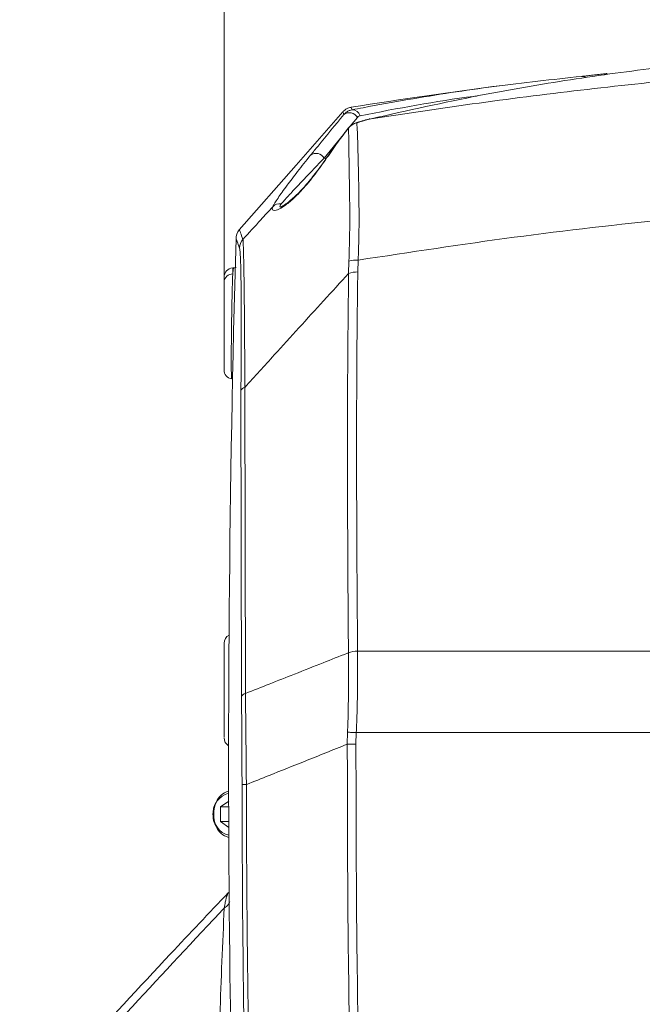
# Model space of a CAD drawing. Header units: millimetres. Extents: x 0 to 8410, y 0 to 5940.
# Tile 311 of 319: x 7106 to 7242, y 3754 to 3969. Entities that reach past the tile are written whole.
import ezdxf

# ---------------------------------------------------------------- set-up
doc = ezdxf.new("R2010")
doc.units = ezdxf.units.MM
doc.header["$LTSCALE"] = 10
doc.styles.add('SLDTEXTSTYLE0', font='TXT', dxfattribs={"width": 0.605})
doc.dimstyles.new('SLDDIMSTYLE0', dxfattribs={"dimtxt": 50, "dimasz": 50, "dimexe": 0, "dimexo": 0.0625, "dimgap": 12.5, "dimtad": 1, "dimtoh": 1, "dimdec": 1, "dimrnd": 1e-09, "dimzin": 12, "dimdsep": 46, "dimtxsty": 'SLDTEXTSTYLE0', "dimsah": 1, "dimcen": 0.09, "dimadec": 0, "dimazin": 0, "dimtfac": 1, "dimtofl": 0, "dimtmove": 0, "dimatfit": 3, "dimfxl": 1, "dimfrac": 2, "dimtolj": 1, "dimtzin": 12, "dimarcsym": 0})

# ---------------------------------------------------------------- blocks, each defined once
blk = doc.blocks.new('SW_SYMBOL_HOLE_DEPTH')
at = {"color": 0, "linetype": 'Continuous', "lineweight": 0}
for p, q in [((0, 8750), (8000, 8750)), ((4000, 8750), (4000, 750)), ((1000, 5550), (4000, 750)), ((7000, 5550), (4000, 750))]:
    blk.add_line(p, q, dxfattribs=at)
blk = doc.blocks.new('*D28')
at = {"color": 7, "linetype": 'Continuous', "lineweight": 0}
for p, q in [((7150.82, 3912.68), (7150.82, 4122.01)), ((7366.82, 3807.57), (7366.82, 4122.01)), ((7150.82, 4107.01), (6606.37, 4107.01)), ((7150.82, 4107.01), (7366.82, 4107.01))]:
    blk.add_line(p, q, dxfattribs=at)
for points in [[(7150.82, 4107.01), (7200.82, 4099.51), (7200.82, 4114.51)], [(7366.82, 4107.01), (7316.82, 4114.51), (7316.82, 4099.51)]]:
    blk.add_solid(points, dxfattribs=at)
at = {"color": 7, "linetype": 'Continuous', "lineweight": 0, "xscale": 0.0064453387, "yscale": 0.0064453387, "zscale": 0.0064453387}
blk.add_blockref('SW_SYMBOL_HOLE_DEPTH', (6965.85, 4114.23), dxfattribs=at)
at = {"color": 7, "linetype": 'Continuous', "lineweight": 0, "char_height": 50, "attachment_point": 1, "style": 'SLDTEXTSTYLE0'}
for s, insert in [(' (2x M8', (6736.82, 4171.6)), ('16)', (7034.91, 4171.6)), ('216', (6622.25, 4171.46))]:
    blk.add_mtext(s, dxfattribs=dict(at, insert=insert))

msp = doc.modelspace()

# ---------------------------------------------------------------- linework, layer by layer
at = {"color": 8, "linetype": 'Continuous', "lineweight": 0}
for p, q in [((7179.883669, 3947.505418), (7178.346704, 3945.624891)), ((7176.848496, 3943.791691), (7172.630782, 3938.63112)), ((7172.630782, 3938.63112), (7173.148791, 3938.640776)), ((7177.97717, 3913.501683), (7178.037549, 3916.148129)), ((7180.05694, 3916.386548), (7179.964776, 3913.808885)), ((7152.712594, 3914.674106), (7152.712594, 3913.391653)), ((7154.618348, 3821.169916), (7154.498409, 3887.917105)), ((7155.361007, 3888.651315), (7155.481349, 3821.920338)), ((7177.934076, 3830.7789), (7177.934046, 3830.780807)), ((7179.922531, 3831.130448), (7179.922561, 3831.12866)), ((7179.922561, 3831.12866), (7423.997524, 3831.12866)), ((7177.691872, 3810.844246), (7177.7375, 3813.465539)), ((7179.645936, 3813.36743), (7179.581042, 3810.842696)), ((7398.696872, 3813.36743), (7179.645936, 3813.36743))]:
    msp.add_line(p, q, dxfattribs=at)
at = {"color": 7, "linetype": 'Continuous', "lineweight": 0}
for p, q in [((7177.845041, 3945.132676), (7177.491005, 3944.656316)), ((7154.205303, 3922.941509), (7154.204334, 3922.944251)), ((7152.921493, 3914.685074), (7152.712594, 3914.674106)), ((7150.817256, 3911.606017), (7150.817256, 3912.676874)), ((7150.062974, 3797.162476), (7151.827659, 3798.45542)), ((7150.062974, 3793.987099), (7150.062974, 3797.162476)), ((7151.830818, 3797.162476), (7150.062974, 3797.162476)), ((7151.844989, 3792.681399), (7150.062974, 3793.987099)), ((7151.840339, 3793.987099), (7150.062974, 3793.987099)), ((7151.777367, 3778.489056), (7151.788334, 3778.509799))]:
    msp.add_line(p, q, dxfattribs=at)
at = {"color": 7, "linetype": 'Continuous', "lineweight": 0, "flags": 128}
for points in [[(7176.728393, 3948.718611), (7166.539247, 3937.11299), (7154.144417, 3922.994915)], [(7173.171188, 3938.673201), (7173.166613, 3938.666645), (7173.163037, 3938.660923)]]:
    msp.add_lwpolyline(points, dxfattribs=at)
at = {"color": 8, "linetype": 'Continuous', "lineweight": 0, "flags": 128}
for points in [[(7179.733793, 3946.290675), (7179.512168, 3946.262422), (7179.406638, 3946.232739)], [(7173.259149, 3938.733402), (7173.204775, 3938.705984), (7173.171188, 3938.673201)], [(7177.7375, 3813.465539), (7177.937443, 3813.454929), (7178.152005, 3813.443843), (7178.379501, 3813.432041), (7178.618158, 3813.419643), (7178.866099, 3813.407007), (7179.121371, 3813.393894), (7179.382007, 3813.380662), (7179.645936, 3813.36743)], [(7177.691872, 3810.844246), (7177.890862, 3810.844127), (7178.103919, 3810.843888), (7178.329433, 3810.843769), (7178.565676, 3810.84353), (7178.810845, 3810.843292), (7179.063092, 3810.843173), (7179.320465, 3810.842934), (7179.581042, 3810.842696)], [(7154.734994, 3802.049938), (7154.76046, 3802.050057), (7154.814283, 3802.050176), (7154.895957, 3802.050296), (7155.004705, 3802.050415), (7155.139457, 3802.050653), (7155.298974, 3802.050892), (7155.481692, 3802.05113), (7155.685897, 3802.051488)]]:
    msp.add_lwpolyline(points, dxfattribs=at)
at = {"color": 8, "linetype": 'Continuous', "lineweight": 0}
for centre, radius, start, end in [((7228.920177, 3955.135047), 1.325078, 53.5581823, 96.31895388), ((7234.441749, 3956.197967), 0.883176, 96.9860819, 140.1870541), ((7178.135153, 3946.533689), 2.000391, 29.06287401, 126.5497464), ((7178.781856, 3947.40122), 1.748273, 15.12680243, 92.06304836), ((7170.878953, 3937.642481), 2.011545, 29.43807137, 126.19074937), ((7162.908724, 3926.680843), 1.983271, 79.14487624, 137.98635637), ((7157.17954, 3918.941971), 2.996648, 138.66774145, 178.33462219), ((7179.741051, 3910.390844), 6.00402, 86.98410878, 106.48275894), ((7152.704517, 3911.501518), 1.890153, 89.75517323, 176.83071885), ((7179.898725, 3907.652708), 6.156531, 89.38528137, 108.18682636), ((7155.572632, 3887.52886), 1.14223, 100.6770767, 160.1291801), ((7179.989051, 3824.922835), 6.20797, 90.61394918, 109.33111816), ((7179.989596, 3824.920118), 6.208904, 90.61860455, 109.33312643), ((7155.719198, 3820.775362), 1.16942, 101.73530242, 160.28189166), ((7152.835755, 3796.016337), 4.261418, 103.73247688, 185.94821603), ((7152.827533, 3795.129931), 4.253572, 173.99760223, 256.73667706)]:
    msp.add_arc(centre, radius, start, end, dxfattribs=at)
at = {"color": 7, "linetype": 'Continuous', "lineweight": 0}
for centre, radius, start, end in [((7366.817261, 2764.574759), 1200, 97.435689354, 99.027324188), ((7178.027757, 3944.983526), 0.218191, 120.67816949, 143.83248466), ((7156.428358, 3921.04948), 3, 139.62624239, 180.10689066), ((11151.817261, 3807.574759), 4000, 178.374395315, 180.687447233), ((7152.817261, 3912.67683), 2, 93, 180), ((7152.817316, 3892.445837), 2.000061, 179.99917211, 260.09733207), ((7152.817094, 3832.856973), 1.999839, 117.01161524, 180.00048414), ((7152.816927, 3812.257374), 1.999672, 179.99719444, 240.04147792), ((7152.873734, 3796.647153), 4.094714, 105.32958483, 157.2812282), ((7152.850771, 3794.475923), 4.062343, 202.77270913, 255.25097735)]:
    msp.add_arc(centre, radius, start, end, dxfattribs=at)
for points, knots in [([(7257.891486, 3959.620419), (7257.089271, 3959.545253), (7253.078121, 3959.169416), (7242.610128, 3958.049509), (7226.384558, 3955.842616), (7205.419282, 3952.256679), (7190.830618, 3948.987937), (7182.865287, 3947.203222)], [0, 0, 0, 0, 0.0326460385, 0.1632330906, 0.4245093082, 0.6857852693, 1, 1, 1, 1]), ([(7178.71892, 3949.14836), (7179.528032, 3949.30528), (7183.573635, 3950.089889), (7193.854896, 3951.938432), (7209.676278, 3954.387078), (7222.407185, 3955.76362), (7228.774334, 3956.452075)], [0, 0, 0, 0, 0.04927071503, 0.24635618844, 0.62307774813, 1, 1, 1, 1]), ([(7228.774334, 3956.452075), (7229.080862, 3956.482932), (7229.693902, 3956.544646), (7230.941761, 3956.680008), (7232.267029, 3956.829358), (7233.446541, 3956.966855), (7234.075531, 3957.043181), (7234.33433, 3957.074586)], [0, 0, 0, 0, 0.21011079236, 0.42021077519, 0.63159975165, 0.8484205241, 1, 1, 1, 1]), ([(7178.535233, 3949.677172), (7178.356714, 3949.652883), (7177.85514, 3949.584637), (7177.220156, 3949.231504), (7176.874275, 3948.847751), (7176.746274, 3948.705736)], [0, 0, 0, 0, 0.2582145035, 0.7254873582, 1, 1, 1, 1]), ([(7176.943879, 3948.140684), (7177.168968, 3948.359037), (7177.562128, 3948.740431), (7178.197939, 3949.033501), (7178.571234, 3949.1158), (7178.71892, 3949.14836)], [0, 0, 0, 0, 0.4473339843, 0.7813503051, 1, 1, 1, 1]), ([(7179.4102, 3946.219984), (7179.290786, 3946.180056), (7178.894739, 3946.047632), (7178.390426, 3945.729655), (7178.095631, 3945.36833), (7177.998002, 3945.248667)], [0, 0, 0, 0, 0.2240293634, 0.7430150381, 1, 1, 1, 1]), ([(7182.671438, 3947.185102), (7182.595787, 3947.168578), (7181.519383, 3946.933461), (7180.430376, 3946.645803), (7179.412246, 3946.253959), (7179.409768, 3946.253005)], [0, 0, 0, 0, 0.0701225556, 0.9977362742, 1, 1, 1, 1]), ([(7177.491005, 3944.656316), (7176.604846, 3943.486797), (7175.131441, 3941.542253), (7173.722972, 3939.495514), (7173.161606, 3938.679758)], [0, 0, 0, 0, 0.6014359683, 1, 1, 1, 1]), ([(7173.163037, 3938.661161), (7172.911107, 3938.298987), (7172.301727, 3937.422941), (7171.286159, 3936.028645), (7170.176811, 3934.570463), (7169.074892, 3933.217307), (7167.976324, 3931.981615), (7166.872919, 3930.838216), (7165.811292, 3929.833853), (7164.885947, 3929.04611), (7164.137879, 3928.487033), (7163.622211, 3928.167402), (7163.259086, 3927.988347), (7163.069681, 3927.938837), (7163.112474, 3927.944458), (7163.118119, 3927.9452)], [0, 0, 0, 0, 0.0664610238, 0.1607595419, 0.2501660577, 0.3312328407, 0.4163179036, 0.5037294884, 0.5936984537, 0.6847532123, 0.7639057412, 0.8380317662, 0.9138815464, 0.9886385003, 1, 1, 1, 1]), ([(7153.43001, 3914.81227), (7153.310844, 3914.757412), (7153.147389, 3914.682164), (7152.971129, 3914.701243), (7152.923371, 3914.706412)], [0, 0, 0, 0, 0.7290430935, 1, 1, 1, 1]), ([(7150.817256, 3892.480317), (7150.817256, 3892.561081), (7150.817256, 3892.728122), (7150.817256, 3894.362713), (7150.817256, 3896.862117), (7150.817256, 3900.03346), (7150.817256, 3903.495637), (7150.817256, 3906.837442), (7150.817256, 3909.767571), (7150.817256, 3910.993228), (7150.817256, 3911.606017)], [0, 0, 0, 0, 0.1173668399, 0.2427455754, 0.3682337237, 0.4940590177, 0.6202948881, 0.7468250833, 0.8734205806, 1, 1, 1, 1]), ([(7150.817256, 3812.386814), (7150.817256, 3812.385926), (7150.817256, 3812.383716), (7150.817256, 3813.704156), (7150.817256, 3816.016024), (7150.817256, 3819.104147), (7150.817256, 3822.143421), (7150.817256, 3825.172825), (7150.817256, 3828.039113), (7150.817256, 3830.724778), (7150.817256, 3832.350597), (7150.817256, 3833.042274), (7150.817256, 3832.849552), (7150.817256, 3832.84587)], [0, 0, 0, 0, 0.0720904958, 0.1793746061, 0.2864490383, 0.3934317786, 0.5004111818, 0.5675840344, 0.6749901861, 0.7825970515, 0.890286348, 0.9979039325, 1, 1, 1, 1]), ([(7149.007122, 3798.160973), (7148.903037, 3797.951852), (7148.618486, 3797.380146), (7148.439012, 3796.477523), (7148.414115, 3795.814707), (7148.4051, 3795.574728)], [0, 0, 0, 0, 0.2689712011, 0.7353239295, 1, 1, 1, 1]), ([(7148.4051, 3795.574728), (7148.413156, 3795.347655), (7148.436261, 3794.696355), (7148.613712, 3793.782403), (7148.906979, 3793.189389), (7149.020012, 3792.960826)], [0, 0, 0, 0, 0.2475299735, 0.709978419, 1, 1, 1, 1]), ([(7151.770095, 3778.496567), (7147.551754, 3774.041154), (7136.47401, 3762.340838), (7125.556094, 3750.519788), (7118.795659, 3743.200126)], [0, 0, 0, 0, 0.3807942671, 1, 1, 1, 1])]:
    msp.add_open_spline(points, degree=3, knots=knots, dxfattribs=at)
at = {"color": 8, "linetype": 'Continuous', "lineweight": 0}
for points, knots in [([(7182.865287, 3947.203222), (7190.711678, 3948.383663), (7206.404462, 3950.744545), (7230.041168, 3953.681789), (7253.737773, 3956.214349), (7269.581617, 3957.4965), (7277.503538, 3958.137575)], [0, 0, 0, 0, 0.24979864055, 0.49959736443, 0.74979872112, 1, 1, 1, 1]), ([(7206.096585, 3952.186409), (7205.820168, 3952.152995), (7197.142414, 3951.104008), (7188.671062, 3949.454453), (7180.469553, 3947.857443)], [0, 0, 0, 0, 0.03185349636, 1, 1, 1, 1]), ([(7169.691186, 3939.26591), (7170.231995, 3939.93352), (7172.639656, 3942.90569), (7175.064052, 3945.854352), (7176.943879, 3948.140684)], [0, 0, 0, 0, 0.2246202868, 1, 1, 1, 1]), ([(7176.943879, 3948.140684), (7176.904208, 3948.251212), (7176.786073, 3948.580351), (7176.708907, 3948.796972), (7176.738333, 3948.714006), (7176.740463, 3948.708001)], [0, 0, 0, 0, 0.3192637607, 0.9507264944, 1, 1, 1, 1]), ([(7178.541462, 3949.643079), (7178.534082, 3949.663791), (7178.4952, 3949.772916), (7178.618789, 3949.427894), (7178.71892, 3949.14836)], [0, 0, 0, 0, 0.1898071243, 1, 1, 1, 1]), ([(7180.469553, 3947.857443), (7180.420309, 3947.845758), (7180.194698, 3947.792223), (7180.020132, 3947.631253), (7179.883669, 3947.505418)], [0, 0, 0, 0, 0.2182714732, 1, 1, 1, 1]), ([(7179.733793, 3946.290675), (7179.427931, 3946.196363), (7179.00244, 3946.065163), (7178.387022, 3945.667444), (7178.10627, 3945.371374), (7177.916433, 3945.171181)], [0, 0, 0, 0, 0.452936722, 0.6300911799, 1, 1, 1, 1]), ([(7182.865287, 3947.203222), (7182.052587, 3946.991234), (7181.014232, 3946.720384), (7179.962381, 3946.367388), (7179.733793, 3946.290675)], [0, 0, 0, 0, 0.7826806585, 1, 1, 1, 1]), ([(7179.733793, 3946.290675), (7179.747461, 3946.203343), (7179.804766, 3945.837195), (7179.874547, 3944.831956), (7179.940988, 3942.964443), (7180.011341, 3940.131504), (7180.117939, 3935.99831), (7180.21584, 3930.952995), (7180.258625, 3925.944968), (7180.23574, 3921.333386), (7180.116476, 3918.033725), (7180.05694, 3916.386548)], [0, 0, 0, 0, 0.033654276, 0.1410985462, 0.24890281, 0.3563618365, 0.517274, 0.6781882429, 0.7853475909, 0.8928463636, 1, 1, 1, 1]), ([(7177.916433, 3945.171181), (7177.161471, 3944.163909), (7175.58435, 3942.059709), (7174.055924, 3939.873225), (7173.259149, 3938.733402)], [0, 0, 0, 0, 0.4786959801, 1, 1, 1, 1]), ([(7178.037549, 3916.148129), (7178.113821, 3918.524691), (7178.266375, 3923.278178), (7178.204451, 3929.620991), (7178.122267, 3935.136043), (7178.037208, 3939.66749), (7178.004532, 3943.044527), (7177.966323, 3944.595834), (7177.921603, 3945.111555), (7177.916433, 3945.171181)], [0, 0, 0, 0, 0.1624960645, 0.3250169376, 0.4883195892, 0.6516210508, 0.8151378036, 0.9786270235, 1, 1, 1, 1]), ([(7161.435182, 3928.008261), (7161.573125, 3928.270876), (7161.84905, 3928.796182), (7162.796356, 3930.265133), (7164.372786, 3932.476209), (7166.762314, 3935.612752), (7168.710739, 3938.043007), (7169.691186, 3939.26591)], [0, 0, 0, 0, 0.131072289, 0.2621824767, 0.5300287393, 0.7635107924, 1, 1, 1, 1]), ([(7173.259149, 3938.733402), (7172.844143, 3938.138516), (7172.014551, 3936.949348), (7170.67936, 3935.138106), (7169.292033, 3933.381511), (7167.924202, 3931.790263), (7166.62665, 3930.435703), (7165.098163, 3929.010659), (7163.428697, 3927.771681), (7162.142351, 3927.197442), (7161.471654, 3927.193124), (7161.245884, 3927.492613), (7161.373857, 3927.841213), (7161.435182, 3928.008261)], [0, 0, 0, 0, 0.0725996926, 0.1451256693, 0.2177977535, 0.2904054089, 0.3564598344, 0.4225216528, 0.5458855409, 0.6800661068, 0.7894940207, 0.8991255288, 1, 1, 1, 1]), ([(7172.630782, 3938.63112), (7171.610074, 3937.563465), (7169.557235, 3935.416206), (7166.949112, 3932.656606), (7165.117937, 3930.683714), (7163.916624, 3929.357535), (7163.493671, 3928.871572), (7163.282226, 3928.628627)], [0, 0, 0, 0, 0.2338734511, 0.4703645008, 0.7329499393, 0.866494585, 1, 1, 1, 1]), ([(7414.764824, 3930.369321), (7406.586967, 3930.654329), (7390.231254, 3931.224345), (7365.667336, 3931.428273), (7341.090927, 3931.154886), (7313.292844, 3930.251132), (7282.308287, 3928.472465), (7248.145006, 3925.488695), (7214.032936, 3921.572867), (7191.38227, 3918.115321), (7180.05694, 3916.386548)], [0, 0, 0, 0, 0.1042288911, 0.2084577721, 0.3128704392, 0.4172830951, 0.5627114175, 0.7081396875, 0.8540698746, 1, 1, 1, 1]), ([(7163.282226, 3928.628627), (7163.179187, 3928.48932), (7162.967103, 3928.202586), (7162.94034, 3927.955909), (7163.163569, 3927.993583), (7163.230057, 3928.004804)], [0, 0, 0, 0, 0.3988510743, 0.8209512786, 1, 1, 1, 1]), ([(7154.92938, 3920.921031), (7156.230945, 3922.340027), (7158.398729, 3924.703395), (7160.568264, 3927.06471), (7161.435182, 3928.008261)], [0, 0, 0, 0, 0.6004126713, 1, 1, 1, 1]), ([(7154.204334, 3922.944251), (7154.195979, 3922.967449), (7154.16138, 3923.063517), (7154.370199, 3922.481801), (7154.742986, 3921.441288), (7154.92938, 3920.921031)], [0, 0, 0, 0, 0.1373180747, 0.5686590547, 1, 1, 1, 1]), ([(7154.184158, 3919.02906), (7154.001316, 3919.539487), (7153.635633, 3920.56034), (7153.423644, 3921.151012), (7153.453046, 3921.069376), (7153.461049, 3921.047154)], [0, 0, 0, 0, 0.4212278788, 0.842455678, 1, 1, 1, 1]), ([(7154.92938, 3920.921031), (7154.946483, 3920.758199), (7154.98073, 3920.432147), (7155.032219, 3919.266887), (7155.082662, 3917.577606), (7155.13083, 3915.274929), (7155.176043, 3912.417237), (7155.223197, 3908.593189), (7155.269591, 3903.592953), (7155.308342, 3898.117797), (7155.338177, 3893.08222), (7155.353397, 3890.128365), (7155.361007, 3888.651315)], [0, 0, 0, 0, 0.0939235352, 0.1880712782, 0.2819181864, 0.3765053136, 0.4714186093, 0.5660097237, 0.6986208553, 0.831320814, 0.915653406, 1, 1, 1, 1]), ([(7154.498409, 3887.917105), (7154.509208, 3889.354124), (7154.530805, 3892.22791), (7154.557817, 3897.122403), (7154.573017, 3902.439986), (7154.563915, 3907.287162), (7154.533632, 3910.980935), (7154.491266, 3913.728678), (7154.433937, 3915.931154), (7154.361977, 3917.528839), (7154.278947, 3918.610307), (7154.215728, 3918.88959), (7154.184158, 3919.02906)], [0, 0, 0, 0, 0.0847276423, 0.169440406, 0.3021555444, 0.434770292, 0.5291013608, 0.6237717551, 0.7180984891, 0.8119322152, 0.906081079, 1, 1, 1, 1]), ([(7152.712594, 3913.391653), (7152.698595, 3913.059889), (7152.670188, 3912.386693), (7152.626728, 3911.020794), (7152.583721, 3909.422287), (7152.542982, 3907.638263), (7152.504975, 3905.694553), (7152.471472, 3903.681407), (7152.442824, 3901.619824), (7152.420333, 3899.60754), (7152.404219, 3897.663866), (7152.392032, 3895.276853), (7152.395204, 3892.778558), (7152.425039, 3890.825122), (7152.463893, 3890.618741), (7152.482609, 3890.519324)], [0, 0, 0, 0, 0.0625959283, 0.1270161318, 0.1895821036, 0.2539693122, 0.3164713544, 0.3807955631, 0.4431250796, 0.5072692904, 0.5693866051, 0.6333018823, 0.7585429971, 0.8836861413, 1, 1, 1, 1]), ([(7152.712594, 3913.391653), (7152.734848, 3913.617673), (7152.784293, 3914.11986), (7152.855986, 3914.587803), (7152.90017, 3914.647667), (7152.922059, 3914.677325)], [0, 0, 0, 0, 0.29226300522, 0.64936858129, 1, 1, 1, 1]), ([(7177.97717, 3913.501683), (7176.163392, 3911.514754), (7170.756829, 3905.592058), (7163.217396, 3897.30952), (7157.49791, 3891.006308), (7155.361007, 3888.651315)], [0, 0, 0, 0, 0.24024975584, 0.71614359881, 1, 1, 1, 1]), ([(7177.934046, 3830.780807), (7177.786285, 3852.05158), (7177.594761, 3879.622132), (7177.906043, 3907.200189), (7177.97717, 3913.501683)], [0, 0, 0, 0, 0.7715033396, 1, 1, 1, 1]), ([(7179.964776, 3913.808885), (7179.893719, 3907.510651), (7179.582743, 3879.946779), (7179.774551, 3852.390346), (7179.922531, 3831.130448)], [0, 0, 0, 0, 0.2284959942, 1, 1, 1, 1]), ([(7155.481349, 3821.920338), (7157.216458, 3822.603512), (7160.779237, 3824.006302), (7166.439533, 3826.238488), (7172.110443, 3828.477781), (7176.032004, 3830.027852), (7177.85585, 3830.749852), (7177.934046, 3830.780807)], [0, 0, 0, 0, 0.2318316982, 0.476030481, 0.7562937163, 0.9895512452, 1, 1, 1, 1]), ([(7177.7375, 3813.465539), (7177.765496, 3814.198701), (7177.890851, 3817.481458), (7177.985504, 3823.390846), (7177.951375, 3828.293726), (7177.934076, 3830.7789)], [0, 0, 0, 0, 0.124191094, 0.5560696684, 1, 1, 1, 1]), ([(7179.922561, 3831.12866), (7179.934202, 3828.65255), (7179.951837, 3824.901318), (7179.867064, 3819.655172), (7179.771299, 3816.219985), (7179.679052, 3814.120959), (7179.645936, 3813.36743)], [0, 0, 0, 0, 0.4313473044, 0.6534780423, 0.875602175, 1, 1, 1, 1]), ([(7154.734994, 3802.049938), (7154.733409, 3802.957824), (7154.726992, 3806.633013), (7154.703237, 3811.713001), (7154.661411, 3817.164493), (7154.632702, 3819.834783), (7154.618348, 3821.169916)], [0, 0, 0, 0, 0.1392244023, 0.5635908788, 0.7817973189, 1, 1, 1, 1]), ([(7155.481349, 3821.920338), (7155.496864, 3820.569618), (7155.527895, 3817.868148), (7155.57318, 3813.639279), (7155.617261, 3809.30438), (7155.654871, 3805.415782), (7155.677206, 3802.993878), (7155.685897, 3802.051488)], [0, 0, 0, 0, 0.2123746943, 0.424754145, 0.6428915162, 0.8610450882, 1, 1, 1, 1]), ([(7177.691872, 3810.844246), (7174.584439, 3809.600158), (7168.903538, 3807.325762), (7161.568177, 3804.396515), (7157.340243, 3802.711009), (7155.685897, 3802.051488)], [0, 0, 0, 0, 0.4236348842, 0.7744743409, 1, 1, 1, 1]), ([(7178.28014, 3739.411894), (7178.10116, 3751.316149), (7177.743186, 3775.125596), (7177.708977, 3798.937717), (7177.691872, 3810.844246)], [0, 0, 0, 0, 0.49998033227, 1, 1, 1, 1]), ([(7179.581042, 3810.842696), (7179.598144, 3798.941969), (7179.632346, 3775.141529), (7179.990347, 3751.343766), (7180.169339, 3739.445391)], [0, 0, 0, 0, 0.5000213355, 1, 1, 1, 1]), ([(7155.322473, 3738.892976), (7155.166037, 3749.120073), (7154.844035, 3770.171202), (7154.772022, 3791.224692), (7154.734994, 3802.049938)], [0, 0, 0, 0, 0.4858217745, 1, 1, 1, 1]), ([(7155.685897, 3802.051488), (7155.722922, 3791.229063), (7155.794811, 3770.215712), (7156.115898, 3749.204713), (7156.271617, 3739.014927)], [0, 0, 0, 0, 0.5150261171, 1, 1, 1, 1]), ([(7150.8512, 3775.139514), (7150.932869, 3775.587332), (7151.13543, 3776.698057), (7151.446401, 3777.999655), (7151.673796, 3778.335904), (7151.777367, 3778.489056)], [0, 0, 0, 0, 0.2689254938, 0.6670164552, 1, 1, 1, 1]), ([(7150.8512, 3775.139514), (7151.06442, 3775.279467), (7151.498549, 3775.564421), (7151.919424, 3776.058987), (7152.053034, 3776.409043), (7152.094822, 3776.518527)], [0, 0, 0, 0, 0.3987895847, 0.8119643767, 1, 1, 1, 1]), ([(7150.8512, 3775.139514), (7150.063727, 3774.29993), (7142.52416, 3766.261437), (7132.207856, 3755.18104), (7122.739901, 3744.897429), (7119.948964, 3741.866055)], [0, 0, 0, 0, 0.0759970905, 0.7276250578, 1, 1, 1, 1]), ([(7150.424237, 3728.077236), (7150.186688, 3731.974073), (7149.711602, 3739.767538), (7149.880745, 3751.663349), (7150.352648, 3763.535428), (7150.68503, 3771.271807), (7150.8512, 3775.139514)], [0, 0, 0, 0, 0.2500315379, 0.5000497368, 0.7500560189, 1, 1, 1, 1]), ([(7152.106385, 3759.583178), (7152.108238, 3759.399097), (7152.117755, 3758.453577), (7152.149669, 3756.7191), (7152.202765, 3754.456094), (7152.272821, 3752.166248), (7152.354587, 3749.958604), (7152.447054, 3747.835002), (7152.542159, 3745.904398), (7152.651442, 3743.892856), (7152.822879, 3741.040354), (7153.071192, 3737.403662), (7153.308229, 3734.498588), (7153.42183, 3733.106318)], [0, 0, 0, 0, 0.0211802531, 0.1087906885, 0.1999399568, 0.2822218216, 0.3725465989, 0.453692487, 0.5256599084, 0.5931243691, 0.682388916, 0.8477834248, 1, 1, 1, 1])]:
    msp.add_open_spline(points, degree=3, knots=knots, dxfattribs=at)

# ---------------------------------------------------------------- dimensions: what is measured, and where the dimension line sits
at = {"color": 7, "linetype": 'Continuous', "lineweight": 0}
dim = msp.add_linear_dim(base=(7366.817261, 4107.006598), p1=(7150.817261, 3912.67683), p2=(7366.817261, 3807.574759), text='<> (2x M8{\\fGDT;x}16)', dimstyle='SLDDIMSTYLE0', dxfattribs=at)
dim.commit()
dim.dimension.update_dxf_attribs({"geometry": '*D28', "text_midpoint": (6878.184252, 4107.006598), "dimtype": 160})

doc.saveas('drawing.dxf')
